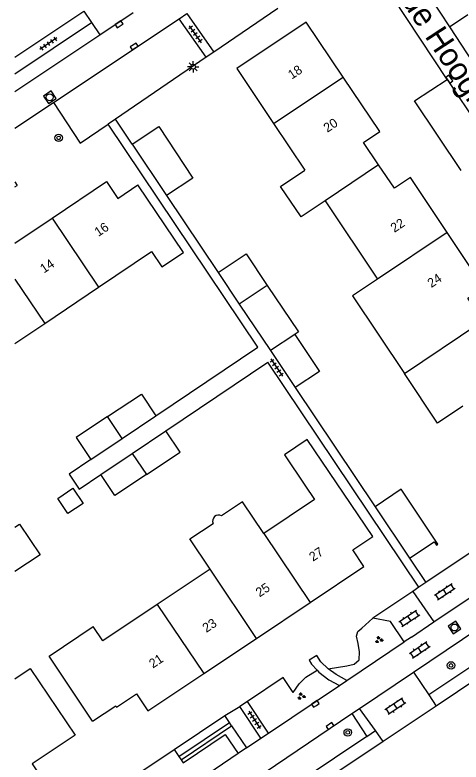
# Model space of a CAD drawing. Extents: x 137999 to 141000, y 397500 to 400501.
# Drawn here: x 138000 to 138048.3, y 399235.9 to 399316.9 of the extents above; entities that cross this region are included whole.
import ezdxf

# ---------------------------------------------------------------- set-up
doc = ezdxf.new("R2010")
doc.units = 0
for name, color, linetype in [('gg-afsc-erfafscheiding', 7, 'Continuous'), ('gg-afsc-haag', 7, 'Continuous'), ('gg-anno-huisnummerreeks BGT', 7, 'Continuous'), ('gg-anno-openbare ruimte label', 7, 'Continuous'), ('gg-bbg-bijgebouw', 7, 'Continuous'), ('gg-bbg-gedigitaliseerde bebouwing', 7, 'Continuous'), ('gg-bbg-gedigitaliseerde bijgebouw', 7, 'Continuous'), ('gg-bbg-hoofdgebouw', 7, 'Continuous'), ('gg-bbg-luifel en loopbrug', 7, 'Continuous'), ('gg-bbg-tussenscheiding', 7, 'Continuous'), ('gg-knt-onverhard', 7, 'Continuous'), ('gg-knt-verharding', 7, 'Continuous'), ('gg-knt-verharding nz', 7, 'Continuous'), ('gt-grn-groengrens', 7, 'Continuous'), ('gt-grn-vlakafsluiter', 7, 'Continuous'), ('gt-grn-weggrens', 7, 'Continuous'), ('gt-symb-boom', 7, 'Continuous'), ('gt-symb-groenvak', 7, 'Continuous'), ('gt-symb-klinker verharding', 7, 'Continuous'), ('gt-symb-kolk', 7, 'Continuous'), ('gt-symb-lichtmast', 7, 'Continuous'), ('gt-symb-rioolschacht', 7, 'Continuous'), ('gt-symb-tegel verharding', 7, 'Continuous')]:
    doc.layers.add(name, color=color, linetype=linetype)

# ---------------------------------------------------------------- blocks, each defined once
blk = doc.blocks.new('gt0-TEG1')
at = {"layer": 'gt-symb-tegel verharding'}
for p, q in [((-1.125, 0), (1.125, 0)), ((-0.9, -0.25), (-0.9, 0.25)), ((-0.45, -0.25), (-0.45, 0.25)), ((0, -0.25), (0, 0.25)), ((0.45, -0.25), (0.45, 0.25)), ((0.9, -0.25), (0.9, 0.25))]:
    blk.add_line(p, q, dxfattribs=at)
blk = doc.blocks.new('gt0-GRVAK')
at = {"layer": 'gt-symb-groenvak'}
for p, q in [((-0.11, 0.189), (-0.228, 0.24)), ((-0.182, 0.153), (0.088, 0.153)), ((-0.091, 0.211), (-0.156, 0.322)), ((-0.047, 0.214), (-0.047, 0.393)), ((-0.004, 0.211), (0.061, 0.322)), ((0.015, 0.189), (0.133, 0.24)), ((0.262, -0.052), (0.197, 0.059)), ((0.305, -0.049), (0.305, 0.13)), ((0.349, -0.052), (0.414, 0.059)), ((-0.245, -0.228), (-0.363, -0.177)), ((-0.318, -0.264), (-0.047, -0.264)), ((-0.226, -0.206), (-0.291, -0.095)), ((-0.183, -0.203), (-0.183, -0.024)), ((-0.139, -0.206), (-0.074, -0.095)), ((-0.12, -0.228), (-0.002, -0.177)), ((0.243, -0.074), (0.125, -0.023)), ((0.17, -0.11), (0.441, -0.11)), ((0.368, -0.074), (0.486, -0.023))]:
    blk.add_line(p, q, dxfattribs=at)
blk = doc.blocks.new('gt0-KL1')
at = {"layer": 'gt-symb-klinker verharding'}
for p, q in [((-1.15, 0.3), (1.15, 0.3)), ((-1, -0.3), (-1, 0.3)), ((-0.5, 0.3), (-0.5, 0.45)), ((0, -0.3), (0, 0.3)), ((0.5, 0.3), (0.5, 0.45)), ((1, -0.3), (1, 0.3)), ((-1.15, -0.3), (1.15, -0.3)), ((-0.5, -0.45), (-0.5, -0.3)), ((0.5, -0.45), (0.5, -0.3))]:
    blk.add_line(p, q, dxfattribs=at)
blk = doc.blocks.new('gt0-RS')
at = {"layer": 'gt-symb-rioolschacht'}
blk.add_lwpolyline([(-0.5, -0.5), (0.5, -0.5), (0.5, 0.5), (-0.5, 0.5)], close=True, dxfattribs=at)
blk.add_circle((0, 0), 0.375, dxfattribs=at)
blk = doc.blocks.new('gt0-KOLK')
at = {"layer": 'gt-symb-kolk'}
blk.add_lwpolyline([(0, 0), (0.375, 0), (0.375, 0.4), (-0.375, 0.4), (-0.375, 0), (0, 0)], dxfattribs=at)
blk = doc.blocks.new('gt0-LMAST')
at = {"layer": 'gt-symb-lichtmast'}
for p, q in [((-0.182, 0.173), (-0.447, 0.438)), ((-0.005, 0.246), (-0.005, 0.621)), ((0.172, 0.173), (0.437, 0.438)), ((-0.255, -0.004), (-0.63, -0.004)), ((-0.182, -0.181), (-0.447, -0.446)), ((-0.005, -0.254), (-0.005, -0.629)), ((0.437, -0.446), (0.172, -0.181)), ((0.245, -0.004), (0.62, -0.004))]:
    blk.add_line(p, q, dxfattribs=at)
blk.add_circle((-0.005, -0.004), 0.25, dxfattribs=at)
blk = doc.blocks.new('gt0-BOOM')
at = {"layer": 'gt-symb-boom'}
for radius in [0.4, 0.2]:
    blk.add_circle((0, 0), radius, dxfattribs=at)

msp = doc.modelspace()

# ---------------------------------------------------------------- linework, layer by layer
at = {"layer": 'gg-afsc-erfafscheiding'}
for p, q in [((138012.68, 399302.93), (138010.882, 399305.645)), ((138026.297, 399280.918), (138010.081, 399305.099)), ((138000, 399298.302), (138000.247, 399298.468)), ((138016.42, 399297.38), (138022.01, 399289.027)), ((138015.269, 399273.487), (138026.297, 399280.918)), ((138016.353, 399271.86), (138027.386, 399279.294)), ((138043.749, 399254.894), (138027.386, 399279.294)), ((138030.367, 399276.541), (138039.011, 399263.626)), ((138042.74, 399258.06), (138044.511, 399255.407)), ((138032.691, 399247.513), (138031.886, 399246.978))]:
    msp.add_line(p, q, dxfattribs=at)
msp.add_lwpolyline([(138008.218, 399268.736), (138005.876, 399267.158), (138006.969, 399265.536), (138009.301, 399267.108)], dxfattribs=at)
at = {"layer": 'gg-afsc-haag'}
msp.add_line((138030.134, 399243.489), (138029.063, 399245.1), dxfattribs=at)
at = {"layer": 'gg-bbg-bijgebouw'}
for p, q in [((138012.68, 399302.93), (138015.58, 399304.84)), ((138012.68, 399302.93), (138016.42, 399297.38)), ((138039.011, 399263.626), (138042.74, 399258.06))]:
    msp.add_line(p, q, dxfattribs=at)
msp.add_lwpolyline([(138042.74, 399258.06), (138045.398, 399259.841), (138045.66, 399259.451), (138045.826, 399259.562)], dxfattribs=at)
at = {"layer": 'gg-bbg-gedigitaliseerde bebouwing'}
for p, q in [((138024.02, 399311.12), (138027.999, 399305.174)), ((138027.999, 399305.174), (138031.39, 399300.106)), ((138033.601, 399296.803), (138039.28, 399288.317)), ((138003.23, 399283.5), (138009.049, 399287.418)), ((138000, 399281.325), (138003.23, 399283.5)), ((138021.133, 399256.849), (138015.405, 399253.023)), ((138003.707, 399247.416), (138008.482, 399250.656)), ((138008.415, 399240.368), (138003.707, 399247.416))]:
    msp.add_line(p, q, dxfattribs=at)
for points in [[(138033.601, 399296.803), (138030.998, 399295.053), (138028.78, 399298.352), (138031.39, 399300.106)], [(138009.049, 399287.418), (138014.801, 399291.292), (138015.927, 399289.619), (138018.251, 399291.185), (138013.32, 399298.52)], [(138039.28, 399288.317), (138036.55, 399286.494), (138042.181, 399278.06)], [(138048.51, 399274.526), (138045.788, 399272.696), (138042.181, 399278.06)], [(138031.649, 399270.921), (138029.187, 399269.272), (138031.411, 399265.953)], [(138031.411, 399265.953), (138032.445, 399264.405), (138026.952, 399260.736)], [(138026.952, 399260.736), (138024.659, 399264.168), (138022.378, 399262.645)], [(138021.133, 399256.849), (138018.934, 399260.142), (138021.455, 399261.826)], [(138015.405, 399253.023), (138009.526, 399249.096), (138008.482, 399250.656)], [(138000, 399244.961), (138001.652, 399246.078), (138006.52, 399238.88)]]:
    msp.add_lwpolyline(points, dxfattribs=at)
msp.add_arc((138022.063, 399262.071), 0.655, 61.21877, 201.94805, dxfattribs=at)
at = {"layer": 'gg-bbg-gedigitaliseerde bijgebouw'}
for p, q in [((138022.01, 399289.027), (138024.304, 399285.601)), ((138027.333, 399287.628), (138024.304, 399285.601)), ((138011.612, 399271.023), (138015.269, 399273.487)), ((138012.702, 399269.399), (138016.353, 399271.86)), ((138008.218, 399268.736), (138011.612, 399271.023)), ((138009.301, 399267.108), (138012.702, 399269.399)), ((138041.841, 399265.522), (138039.011, 399263.626)), ((138045.826, 399259.562), (138041.841, 399265.522))]:
    msp.add_line(p, q, dxfattribs=at)
for points in [[(138015.58, 399304.84), (138019.279, 399299.254), (138016.42, 399297.38)], [(138022.01, 399289.027), (138025.04, 399291.055), (138027.333, 399287.628)], [(138010.02, 399273.393), (138013.7, 399275.844), (138015.269, 399273.487)], [(138010.02, 399273.393), (138006.623, 399271.13), (138008.218, 399268.736)], [(138014.234, 399267.119), (138017.889, 399269.553), (138016.353, 399271.86)], [(138014.234, 399267.119), (138010.812, 399264.84), (138009.301, 399267.108)], [(138006.286, 399265.655), (138007.404, 399263.997), (138005.745, 399262.879), (138004.628, 399264.537), (138006.286, 399265.655)]]:
    msp.add_lwpolyline(points, dxfattribs=at)
at = {"layer": 'gg-bbg-hoofdgebouw'}
for p, q in [((138000, 399292.21), (138004.018, 399294.916)), ((138038.76, 399260.42), (138031.649, 399270.921)), ((138026.163, 399249.36), (138031.979, 399253.245)), ((138020.447, 399245.542), (138026.163, 399249.36)), ((138014.41, 399241.51), (138020.447, 399245.542))]:
    msp.add_line(p, q, dxfattribs=at)
for points in [[(138035.547, 399310.213), (138031.56, 399316.17), (138024.02, 399311.12)], [(138039.399, 399300.694), (138037.77, 399303.13), (138039.51, 399304.29), (138035.547, 399310.213)], [(138046.82, 399293.366), (138042.84, 399299.32), (138041.1, 399298.15), (138039.399, 399300.694)], [(138004.018, 399294.916), (138009.92, 399298.89), (138011.15, 399297.06), (138013.32, 399298.52)], [(138050.697, 399283.806), (138049.06, 399286.25), (138050.8, 399287.41), (138046.82, 399293.366)], [(138031.979, 399253.245), (138037.81, 399257.14), (138036.59, 399258.97), (138038.76, 399260.42)], [(138008.415, 399240.368), (138010.918, 399242.039), (138011.012, 399241.898), (138013.182, 399243.348), (138014.41, 399241.51)], [(138006.52, 399238.88), (138001.88, 399235.74), (138003.09, 399233.91), (138003, 399233.85)]]:
    msp.add_lwpolyline(points, dxfattribs=at)
at = {"layer": 'gg-bbg-luifel en loopbrug'}
for p, q in [((138024.304, 399285.601), (138027.682, 399280.552)), ((138030.322, 399282.318), (138027.682, 399280.552)), ((138027.682, 399280.552), (138030.367, 399276.541))]:
    msp.add_line(p, q, dxfattribs=at)
for points in [[(138027.333, 399287.628), (138030.712, 399282.58), (138030.322, 399282.318)], [(138030.322, 399282.318), (138033.006, 399278.307), (138030.367, 399276.541)], [(138000, 399261.417), (138000.482, 399261.742), (138002.717, 399258.425), (138000, 399256.593)]]:
    msp.add_lwpolyline(points, dxfattribs=at)
at = {"layer": 'gg-bbg-tussenscheiding'}
for p, q in [((138027.999, 399305.174), (138035.547, 399310.213)), ((138039.399, 399300.694), (138033.601, 399296.803)), ((138004.018, 399294.916), (138009.049, 399287.418)), ((138046.82, 399293.366), (138039.28, 399288.317)), ((138000, 399288.309), (138003.23, 399283.5)), ((138042.181, 399278.06), (138050.697, 399283.806)), ((138011.612, 399271.023), (138010.02, 399273.393)), ((138012.702, 399269.399), (138014.234, 399267.119)), ((138026.952, 399260.736), (138031.979, 399253.245)), ((138026.163, 399249.36), (138021.133, 399256.849)), ((138015.405, 399253.023), (138020.447, 399245.542))]:
    msp.add_line(p, q, dxfattribs=at)
at = {"layer": 'gg-knt-onverhard'}
msp.add_line((138023.471, 399239.891), (138025.092, 399237.483), dxfattribs=at)
at = {"layer": 'gg-knt-verharding'}
for p, q in [((138040.742, 399325.322), (138047.07, 399315.671)), ((138046.834, 399309.96), (138039.246, 399321.497)), ((138028.472, 399317.651), (138021.542, 399312.921)), ((138000, 399312.366), (138007.462, 399317.364)), ((138007.462, 399317.364), (138008.295, 399316.109)), ((138009.184, 399314.77), (138012.822, 399317.198)), ((138017.771, 399316.524), (138018.619, 399317.09)), ((138018.619, 399317.09), (138021.542, 399312.921)), ((138047.07, 399315.671), (138049.055, 399316.985)), ((138000, 399310.553), (138008.295, 399316.109)), ((138008.295, 399316.109), (138009.184, 399314.77)), ((138020.702, 399312.348), (138017.771, 399316.524)), ((138047.07, 399315.671), (138050.229, 399310.854)), ((138000, 399308.642), (138009.184, 399314.77)), ((138021.542, 399312.921), (138020.702, 399312.348)), ((138020.702, 399312.348), (138010.882, 399305.645)), ((138043.282, 399307.625), (138046.834, 399309.96)), ((138046.834, 399309.96), (138051.837, 399302.379)), ((138000, 399304.664), (138004.167, 399307.445)), ((138010.882, 399305.645), (138010.081, 399305.099)), ((138000, 399298.838), (138000.247, 399298.468)), ((138049.838, 399258.99), (138044.511, 399255.407)), ((138043.172, 399245.693), (138058.092, 399255.747)), ((138044.511, 399255.407), (138043.749, 399254.894)), ((138043.09, 399254.453), (138038.77, 399251.559)), ((138043.749, 399254.894), (138043.09, 399254.453)), ((138059.792, 399253.232), (138044.818, 399243.221)), ((138060.597, 399252.04), (138045.618, 399242.02)), ((138035.965, 399244.802), (138042.162, 399248.974)), ((138037.336, 399241.76), (138043.172, 399245.693)), ((138043.172, 399245.693), (138044.818, 399243.221)), ((138035.144, 399244.25), (138035.965, 399244.802)), ((138027.481, 399239.092), (138035.144, 399244.25)), ((138044.818, 399243.221), (138045.618, 399242.02)), ((138027.481, 399239.092), (138025.178, 399242.515)), ((138026.652, 399238.533), (138024.345, 399241.96)), ((138036.498, 399241.196), (138037.336, 399241.76)), ((138039.047, 399239.38), (138037.336, 399241.76)), ((138045.618, 399242.02), (138039.9, 399238.195)), ((138023.248, 399240.223), (138022.728, 399240.996)), ((138023.31, 399232.309), (138036.498, 399241.196)), ((138036.498, 399241.196), (138038.126, 399238.717)), ((138026.652, 399238.533), (138027.481, 399239.092)), ((138039.9, 399238.195), (138039.047, 399239.38)), ((138039.9, 399238.195), (138024.878, 399228.145)), ((138038.126, 399238.717), (138024.904, 399229.908)), ((138025.092, 399237.483), (138026.652, 399238.533)), ((138025.092, 399237.483), (138024.179, 399236.869)), ((138017.77, 399236.534), (138017.994, 399236.202)), ((138017.994, 399236.202), (138018.217, 399235.87))]:
    msp.add_line(p, q, dxfattribs=at)
for points in [[(138004.167, 399307.445), (138007.08, 399303.05), (138010.081, 399305.099)], [(138042.162, 399248.974), (138040.67, 399251.191), (138038.77, 399251.559)], [(138031.886, 399246.978), (138032.126, 399246.551), (138032.726, 399245.895)], [(138033.917, 399246.068), (138033.12, 399246.806), (138032.691, 399247.513)], [(138032.726, 399245.895), (138032.915, 399245.689), (138034.019, 399244.858), (138035.144, 399244.25)], [(138035.965, 399244.802), (138034.807, 399245.451), (138033.917, 399246.068)], [(138018.217, 399235.87), (138022.782, 399238.945), (138024.179, 399236.869)]]:
    msp.add_lwpolyline(points, dxfattribs=at)
at = {"layer": 'gg-knt-verharding nz'}
for p, q in [((138004.167, 399307.445), (138017.771, 399316.524)), ((138043.09, 399254.453), (138045.386, 399251.144)), ((138045.386, 399251.144), (138049.533, 399253.935)), ((138042.941, 399249.498), (138045.386, 399251.144)), ((138042.941, 399249.498), (138042.162, 399248.974)), ((138017.251, 399237.309), (138017.77, 399236.534)), ((138024.179, 399236.869), (138019.614, 399233.797))]:
    msp.add_line(p, q, dxfattribs=at)
at = {"layer": 'gt-grn-groengrens'}
for p, q in [((138017.77, 399236.534), (138023.248, 399240.223)), ((138017.994, 399236.202), (138023.471, 399239.891)), ((138023.471, 399239.891), (138023.248, 399240.223))]:
    msp.add_line(p, q, dxfattribs=at)
for points in [[(138033.917, 399246.068), (138035.969, 399246.398), (138036.735, 399246.562), (138037.297, 399247.043), (138037.309, 399247.884), (138037.192, 399248.809), (138036.996, 399249.584), (138037.136, 399250.106), (138037.571, 399250.471), (138038.77, 399251.559)], [(138030.134, 399243.489), (138030.775, 399244.445), (138031.527, 399245.17), (138032.726, 399245.895)]]:
    msp.add_lwpolyline(points, dxfattribs=at)
at = {"layer": 'gt-grn-vlakafsluiter'}
for p, q in [((138048.337, 399300.081), (138043.282, 399307.625)), ((138029.063, 399245.1), (138025.178, 399242.515)), ((138025.178, 399242.515), (138024.345, 399241.96)), ((138022.728, 399240.996), (138024.345, 399241.96)), ((138017.251, 399237.309), (138022.728, 399240.996)), ((138012.3, 399234.006), (138017.251, 399237.309))]:
    msp.add_line(p, q, dxfattribs=at)
at = {"layer": 'gt-grn-weggrens'}
msp.add_line((138038.126, 399238.717), (138039.047, 399239.38), dxfattribs=at)

# ---------------------------------------------------------------- block references
at = {"layer": 'gt-symb-boom'}
for p in [(138004.737, 399303.619), (138047.237, 399246.429)]:
    msp.add_blockref('gt0-BOOM', p, dxfattribs=at)
at = {"layer": 'gt-symb-boom', "rotation": -56.08748741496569}
msp.add_blockref('gt0-BOOM', (138036.048, 399239.163), dxfattribs=at)
at = {"layer": 'gt-symb-groenvak'}
for p in [(138039.423, 399249.197), (138031.017, 399243.081)]:
    msp.add_blockref('gt0-GRVAK', p, dxfattribs=at)
at = {"layer": 'gt-symb-klinker verharding'}
for p, rotation in [((138046.575, 399254.409), 33.2928485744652), ((138042.716, 399251.531), 33.2928485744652), ((138043.844, 399248.114), 33.992039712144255), ((138041.207, 399241.988), -146.0079602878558)]:
    msp.add_blockref('gt0-KL1', p, dxfattribs=dict(at, rotation=rotation))
at = {"layer": 'gt-symb-kolk'}
for p, rotation in [((138011.395, 399315.766), 33.705956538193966), ((138013.026, 399313.36), 33.70595654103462), ((138046.894, 399309.869), -55.60493385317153), ((138032.657, 399242.095), 33.992039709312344), ((138034.249, 399239.685), 33.992039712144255)]:
    msp.add_blockref('gt0-KOLK', p, dxfattribs=dict(at, rotation=rotation))
at = {"layer": 'gt-symb-lichtmast'}
msp.add_blockref('gt0-LMAST', (138019.308, 399311.327), dxfattribs=at)
at = {"layer": 'gt-symb-rioolschacht', "rotation": 33.992039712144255}
for p in [(138003.771, 399308.021), (138047.617, 399250.538)]:
    msp.add_blockref('gt0-RS', p, dxfattribs=at)
at = {"layer": 'gt-symb-tegel verharding'}
for p, rotation in [((138019.547, 399314.854), 125.43780146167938), ((138003.612, 399313.831), -146.0079602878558), ((138028.343, 399278.718), -56.087487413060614), ((138025.953, 399240.518), -56.08748741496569)]:
    msp.add_blockref('gt0-TEG1', p, dxfattribs=dict(at, rotation=rotation))

# ---------------------------------------------------------------- texts
at = {"layer": 'gg-anno-huisnummerreeks BGT'}
for s, rotation, p in [('18', 33.8, (138029.993, 399309.922)), ('20', 33.8, (138033.846, 399304.165)), ('22', 33.8, (138041.108, 399293.315)), ('16', 34, (138009.035, 399292.868)), ('14', 34, (138003.143, 399288.901)), ('24', 33.8, (138045.106, 399287.333)), ('27', 33.7, (138032.286, 399257.66)), ('25', 33.7, (138026.497, 399253.793)), ('23', 33.7, (138020.73, 399249.941)), ('21', 33.7, (138014.942, 399246.075))]:
    msp.add_text(s, height=1, rotation=rotation, dxfattribs=at).set_placement(p)
at = {"layer": 'gg-anno-openbare ruimte label'}
msp.add_text('Pieter de Hooghlaan', height=2.5, rotation=303.3, dxfattribs=at).set_placement((138036.482, 399326.581))

doc.saveas('drawing.dxf')
